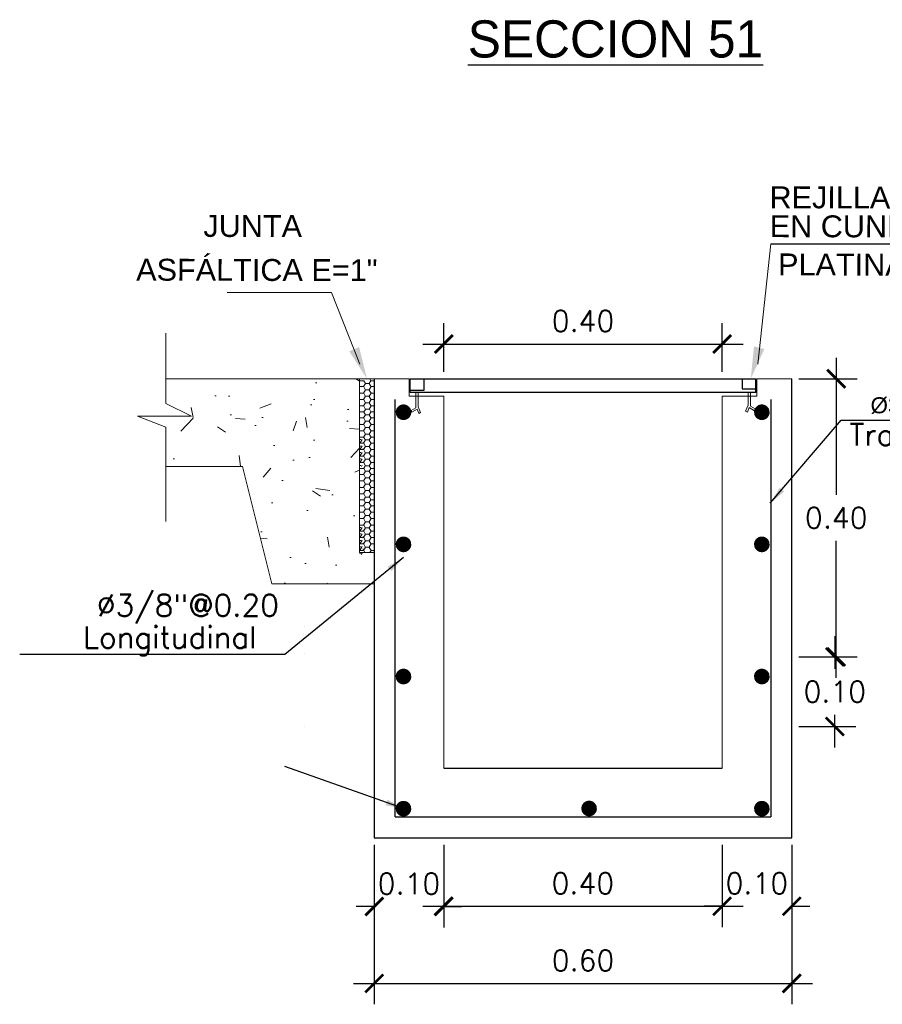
# Model space of a CAD drawing. Header units: millimetres. Extents: x -8931983 to 9630244, y 4 to 18563053.
# Tile 299 of 329: x 349717.59 to 349718.83, y 9282004.19 to 9282005.61. Entities that reach past the tile are written whole.
import ezdxf

# ---------------------------------------------------------------- set-up
doc = ezdxf.new("R2010")
doc.units = ezdxf.units.MM
doc.linetypes.add('ACAD_ISO02W100', pattern=[15, 12, -3])
doc.linetypes.add('DASHED2', pattern=[0.375, 0.25, -0.125])
for name, color, linetype, lineweight in [('0.2', 32, 'ACAD_ISO02W100', 0), ('cotas', 1, 'Continuous', 15), ('linea fina 01', 189, 'Continuous', 0), ('PROYECCIONES-INT', 1, 'DASHED2', 5), ('TEXTO', 255, 'Continuous', 5)]:
    doc.layers.add(name, color=color, linetype=linetype, lineweight=lineweight)
for name, color, linetype in [('ELEVACION-02', 2, 'Continuous'), ('ELEVACION-03', 3, 'Continuous'), ('TEX', 3, 'Continuous')]:
    doc.layers.add(name, color=color, linetype=linetype)
doc.styles.add('COTAS', font='arial.ttf')
doc.styles.add('MtXpl_Arial_Black', font='txt')
doc.styles.add('ROMANS', font='ROMANS.shx')
doc.styles.add('ROMANS-DIM', font='romans.shx')
doc.styles.add('VANO', font='swissl.ttf', dxfattribs={"height": 0.2})
doc.dimstyles.new('1-25V', dxfattribs={"dimscale": 0.2, "dimtxt": 0.18, "dimasz": 0.13, "dimexe": 0.18, "dimexo": 0.15, "dimgap": 0.1, "dimtad": 0, "dimtih": 1, "dimtoh": 1, "dimzin": 0, "dimdsep": 46, "dimtxsty": 'COTAS', "dimcen": 0.09, "dimadec": 0, "dimazin": 0, "dimtfac": 1, "dimtmove": 2, "dimatfit": 3, "dimfxl": 1, "dimtolj": 1, "dimtzin": 0, "dimarcsym": 0})
doc.dimstyles.new('20_METRIC  ARCHITECTURAL', dxfattribs={"dimscale": 0.2, "dimtxt": 0.03, "dimasz": 0.13, "dimexe": 0.15, "dimexo": 0.05, "dimgap": 0.09, "dimtad": 1, "dimtih": 1, "dimtoh": 1, "dimzin": 0, "dimdsep": 46, "dimtxsty": 'ROMANS-DIM', "dimblk": 'ARCHTICK', "dimcen": 2, "dimdle": 0.15, "dimclrd": 9, "dimclre": 9, "dimadec": 0, "dimazin": 0, "dimtfac": 1, "dimtix": 1, "dimtofl": 0, "dimtmove": 0, "dimatfit": 3, "dimfxl": 1, "dimfrac": 2, "dimtolj": 1, "dimtzin": 0, "dimarcsym": 0})

# ---------------------------------------------------------------- blocks, each defined once
blk = doc.blocks.new('TEXTO 2')
at = {"color": 172}
blk.add_line((0.0287838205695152, 0.1938861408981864), (0.4438699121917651, 0.1938861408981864), dxfattribs=at)
at = {"layer": 'linea fina 01', "ltscale": 0.1}
blk.add_line((0.0100357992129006, 0.0209258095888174), (0.0287838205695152, 0.1938861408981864), dxfattribs=at)
blk.add_solid([(0.0195963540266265, 0.042733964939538), (0, 0), (0.0046774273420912, 0.0467795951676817)], dxfattribs=at)
at = {"layer": '0.2', "color": 251, "true_color": 0x636466, "style": 'VANO'}
for s, height, oblique, p in [('REJILLA METÁLICA MOVIL', 0.0315000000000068, 359.9999999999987, (0.0269306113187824, 0.245234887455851, 3120.62335572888)), ('EN CUNETA DE PISO', 0.0314999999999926, 359.9999999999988, (0.0272835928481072, 0.2037045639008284, 3120.62335572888)), ('PLATINAS DE 1" X 3/16"', 0.0315000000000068, 359.9999999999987, (0.0392951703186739, 0.1487344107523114, -5186.962977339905))]:
    blk.add_text(s, height=height, rotation=359.8799999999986, dxfattribs=dict(at, oblique=oblique)).set_placement(p)
blk = doc.blocks.new('_ArchTick')
at = {"color": 0, "linetype": 'ByBlock', "const_width": 0.15}
blk.add_lwpolyline([(-0.5, -0.5), (0.5, 0.5)], dxfattribs=at)
blk = doc.blocks.new('*D3694')
at = {"color": 9, "lineweight": -2, "transparency": 16777216}
for p, q in [((349718.2015883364, 9282005.100913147), (349718.2015883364, 9282005.17096894)), ((349718.6015882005, 9282005.100913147), (349718.6015882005, 9282005.17096894)), ((349718.1715883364, 9282005.140968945), (349718.6315882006, 9282005.140968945))]:
    blk.add_line(p, q, dxfattribs=at)
at = {"layer": 'Defpoints', "color": 0, "lineweight": 30, "transparency": 16777216}
for p in [(349718.6015882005, 9282005.140968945), (349718.2015883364, 9282005.090913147), (349718.6015882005, 9282005.090913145)]:
    blk.add_point(p, dxfattribs=at)
at = {"color": 9, "lineweight": -2, "transparency": 16777216, "xscale": 0.026, "yscale": 0.026, "zscale": 0.026, "rotation": 180}
blk.add_blockref('_ArchTick', (349718.2015883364, 9282005.140968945), dxfattribs=at)
at = {"color": 9, "lineweight": -2, "transparency": 16777216, "xscale": 0.026, "yscale": 0.026, "zscale": 0.026}
blk.add_blockref('_ArchTick', (349718.6015882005, 9282005.140968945), dxfattribs=at)
at = {"color": 0, "lineweight": 0, "transparency": 16777216, "insert": (349718.4015882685, 9282005.173968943), "char_height": 0.03, "attachment_point": 5, "style": 'ROMANS-DIM'}
blk.add_mtext('\\A1;0.40', dxfattribs=at)
blk = doc.blocks.new('rejilla de metal')
at = {"layer": 'ELEVACION-02', "color": 1}
for p, q in [((-0.2483340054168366, 0), (-0.2483340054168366, 0.0199046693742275)), ((0.2483340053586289, 0.0053772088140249), (0.2483340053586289, 0.0199046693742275))]:
    blk.add_line(p, q, dxfattribs=at)
at = {"layer": 'ELEVACION-03', "color": 1}
for p, q in [((-0.2483340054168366, 0.0199046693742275), (0.2483340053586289, 0.0199046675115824)), ((-0.2289253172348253, 0.0199046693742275), (-0.2289253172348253, 0.0031007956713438)), ((0.2289253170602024, 0.0199046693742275), (0.2289253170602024, 0.0053772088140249)), ((-0.2289253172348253, 0.0031007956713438), (-0.2483340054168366, 0.0031007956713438)), ((0.2483340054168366, 0), (-0.2483340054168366, 0)), ((0.2289253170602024, 0.0053772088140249), (0.2483340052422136, 0.0053772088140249)), ((0.2483340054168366, 0), (0.2483340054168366, 0.0053772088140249))]:
    blk.add_line(p, q, dxfattribs=at)
at = {"layer": 'PROYECCIONES-INT', "ltscale": 0.3}
for p, q in [((-0.2402679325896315, -0.0218845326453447), (-0.2402679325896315, 0)), ((-0.2402679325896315, -0.0218845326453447), (-0.2402679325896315, 0)), ((-0.2371671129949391, -0.0203853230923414), (-0.2371671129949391, 0)), ((-0.2371671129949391, -0.0203853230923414), (-0.2371671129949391, 0)), ((0.2373829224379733, -0.0181089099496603), (0.2373829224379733, 0)), ((0.2373829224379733, -0.0181089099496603), (0.2373829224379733, 0)), ((0.2404837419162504, -0.0196081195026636), (0.2404837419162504, 0))]:
    blk.add_line(p, q, dxfattribs=at)
at = {"layer": 'PROYECCIONES-INT'}
for p, q in [((-0.2472569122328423, -0.0256648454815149), (-0.2402679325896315, -0.0218845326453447)), ((-0.2472569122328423, -0.0256648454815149), (-0.2402679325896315, -0.0218845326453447)), ((-0.2461303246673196, -0.0282514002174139), (-0.2472569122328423, -0.0256648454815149)), ((-0.2461303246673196, -0.0282514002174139), (-0.2472569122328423, -0.0256648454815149)), ((-0.2386417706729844, -0.0237415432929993), (-0.2461303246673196, -0.0282514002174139)), ((-0.2386417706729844, -0.0237415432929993), (-0.2461303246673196, -0.0282514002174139)), ((-0.2359909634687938, -0.0301083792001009), (-0.2386417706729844, -0.0237415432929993)), ((-0.2359909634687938, -0.0301083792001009), (-0.2386417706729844, -0.0237415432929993)), ((-0.2371671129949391, -0.0203853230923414), (-0.2334064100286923, -0.0286493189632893)), ((0.2373829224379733, -0.0181089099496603), (0.2336222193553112, -0.0263729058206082)), ((0.2336222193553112, -0.0263729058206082), (0.236206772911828, -0.0278319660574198)), ((0.236206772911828, -0.0278319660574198), (0.2388575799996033, -0.0214651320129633)), ((0.2388575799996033, -0.0214651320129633), (0.2463461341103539, -0.0259749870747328)), ((0.2474727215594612, -0.0233884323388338), (0.2404837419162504, -0.0196081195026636)), ((0.2474727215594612, -0.0233884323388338), (0.2404837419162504, -0.0196081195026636)), ((0.2463461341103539, -0.0259749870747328), (0.2474727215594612, -0.0233884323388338)), ((0.2463461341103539, -0.0259749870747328), (0.2474727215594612, -0.0233884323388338)), ((-0.2334064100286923, -0.0286493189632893), (-0.2359909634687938, -0.0301083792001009)), ((-0.2334064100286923, -0.0286493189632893), (-0.2359909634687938, -0.0301083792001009))]:
    blk.add_line(p, q, dxfattribs=at)
blk = doc.blocks.new('*D3695')
at = {"color": 9, "lineweight": -2, "transparency": 16777216}
for p, q in [((349718.1015883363, 9282004.421024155), (349718.1015883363, 9282004.191596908)), ((349718.7015883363, 9282004.421024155), (349718.7015883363, 9282004.191596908)), ((349718.0715883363, 9282004.221596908), (349718.7315883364, 9282004.221596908))]:
    blk.add_line(p, q, dxfattribs=at)
at = {"layer": 'Defpoints', "color": 0, "lineweight": 30, "transparency": 16777216}
for p in [(349718.1015883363, 9282004.431024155, 5186.962977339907), (349718.7015883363, 9282004.431024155, 5186.962977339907), (349718.7015883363, 9282004.221596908)]:
    blk.add_point(p, dxfattribs=at)
at = {"color": 9, "lineweight": -2, "transparency": 16777216, "xscale": 0.026, "yscale": 0.026, "zscale": 0.026, "rotation": 180}
blk.add_blockref('_ArchTick', (349718.1015883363, 9282004.221596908), dxfattribs=at)
at = {"color": 9, "lineweight": -2, "transparency": 16777216, "xscale": 0.026, "yscale": 0.026, "zscale": 0.026}
blk.add_blockref('_ArchTick', (349718.7015883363, 9282004.221596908), dxfattribs=at)
at = {"color": 0, "lineweight": 0, "transparency": 16777216, "insert": (349718.4015883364, 9282004.254596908), "char_height": 0.03, "attachment_point": 5, "style": 'ROMANS-DIM'}
blk.add_mtext('\\A1;0.60', dxfattribs=at)
blk = doc.blocks.new('*D3696')
at = {"color": 9, "lineweight": -2, "transparency": 16777216}
for p, q in [((349718.7656352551, 9282005.121024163), (349718.7656352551, 9282004.92402416)), ((349718.7115883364, 9282005.091024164), (349718.7956352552, 9282005.091024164)), ((349718.7656352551, 9282004.661024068), (349718.7656352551, 9282004.858024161)), ((349718.7115883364, 9282004.691024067), (349718.7956352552, 9282004.691024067))]:
    blk.add_line(p, q, dxfattribs=at)
at = {"layer": 'Defpoints', "color": 0, "lineweight": 30, "transparency": 16777216}
for p in [(349718.7015883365, 9282005.091024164, 5186.962977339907), (349718.7015883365, 9282004.691024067, 5186.962977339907), (349718.7656352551, 9282004.691024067)]:
    blk.add_point(p, dxfattribs=at)
at = {"color": 9, "lineweight": -2, "transparency": 16777216, "xscale": 0.026, "yscale": 0.026, "zscale": 0.026}
for p, rotation in [((349718.7656352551, 9282005.091024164), 90), ((349718.7656352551, 9282004.691024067), 270)]:
    blk.add_blockref('_ArchTick', p, dxfattribs=dict(at, rotation=rotation))
at = {"color": 0, "lineweight": 0, "transparency": 16777216, "insert": (349718.7656352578, 9282004.89102416), "char_height": 0.03, "attachment_point": 5, "style": 'ROMANS-DIM'}
blk.add_mtext('\\A1;0.40', dxfattribs=at)
blk = doc.blocks.new('*D3697')
at = {"color": 9, "lineweight": -2, "transparency": 16777216}
for p, q in [((349718.7636448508, 9282004.721024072), (349718.7636448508, 9282004.67402416)), ((349718.7115883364, 9282004.69102407), (349718.7936448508, 9282004.69102407)), ((349718.7636448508, 9282004.561024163), (349718.7636448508, 9282004.60802416)), ((349718.7115883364, 9282004.591024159), (349718.7936448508, 9282004.591024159))]:
    blk.add_line(p, q, dxfattribs=at)
at = {"layer": 'Defpoints', "color": 0, "lineweight": 30, "transparency": 16777216}
for p in [(349718.7015883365, 9282004.69102407), (349718.7015883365, 9282004.591024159), (349718.7636448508, 9282004.591024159)]:
    blk.add_point(p, dxfattribs=at)
at = {"color": 9, "lineweight": -2, "transparency": 16777216, "xscale": 0.026, "yscale": 0.026, "zscale": 0.026}
for p, rotation in [((349718.7636448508, 9282004.69102407), 90), ((349718.7636448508, 9282004.591024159), 270)]:
    blk.add_blockref('_ArchTick', p, dxfattribs=dict(at, rotation=rotation))
at = {"color": 0, "lineweight": 0, "transparency": 16777216, "insert": (349718.7636448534, 9282004.641024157), "char_height": 0.03, "attachment_point": 5, "style": 'ROMANS-DIM'}
blk.add_mtext('\\A1;0.10', dxfattribs=at)
blk = doc.blocks.new('*D3698')
at = {"color": 9, "lineweight": -2, "transparency": 16777216}
for p, q in [((349718.1015883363, 9282004.421024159), (349718.1015883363, 9282004.302173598)), ((349718.2013087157, 9282004.421024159), (349718.2013087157, 9282004.302173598)), ((349718.1015883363, 9282004.332173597), (349718.0755883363, 9282004.332173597)), ((349718.2013087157, 9282004.332173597), (349718.2273087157, 9282004.332173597))]:
    blk.add_line(p, q, dxfattribs=at)
at = {"layer": 'Defpoints', "color": 0, "lineweight": 30, "transparency": 16777216}
for p in [(349718.1015883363, 9282004.431024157, 5186.962977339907), (349718.2013087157, 9282004.431024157, 5186.962977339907), (349718.2013087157, 9282004.332173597)]:
    blk.add_point(p, dxfattribs=at)
at = {"color": 9, "lineweight": -2, "transparency": 16777216, "xscale": 0.026, "yscale": 0.026, "zscale": 0.026}
blk.add_blockref('_ArchTick', (349718.1015883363, 9282004.332173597), dxfattribs=at)
at = {"color": 9, "lineweight": -2, "transparency": 16777216, "xscale": 0.026, "yscale": 0.026, "zscale": 0.026, "rotation": 180}
blk.add_blockref('_ArchTick', (349718.2013087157, 9282004.332173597), dxfattribs=at)
at = {"color": 0, "lineweight": 0, "transparency": 16777216, "insert": (349718.151448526, 9282004.365173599), "char_height": 0.03, "attachment_point": 5, "style": 'ROMANS-DIM'}
blk.add_mtext('\\A1;0.10', dxfattribs=at)
blk = doc.blocks.new('*D3699')
at = {"color": 9, "lineweight": -2, "transparency": 16777216}
for p, q in [((349718.2013087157, 9282004.421024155), (349718.2013087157, 9282004.302595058)), ((349718.6015883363, 9282004.421024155), (349718.6015883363, 9282004.302595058)), ((349718.1713087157, 9282004.33259506), (349718.6315883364, 9282004.33259506))]:
    blk.add_line(p, q, dxfattribs=at)
at = {"layer": 'Defpoints', "color": 0, "lineweight": 30, "transparency": 16777216}
for p in [(349718.2013087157, 9282004.431024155, 10373.92595467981), (349718.6015883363, 9282004.431024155, 5186.962977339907), (349718.6015883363, 9282004.33259506)]:
    blk.add_point(p, dxfattribs=at)
at = {"color": 9, "lineweight": -2, "transparency": 16777216, "xscale": 0.026, "yscale": 0.026, "zscale": 0.026, "rotation": 180}
blk.add_blockref('_ArchTick', (349718.2013087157, 9282004.33259506), dxfattribs=at)
at = {"color": 9, "lineweight": -2, "transparency": 16777216, "xscale": 0.026, "yscale": 0.026, "zscale": 0.026}
blk.add_blockref('_ArchTick', (349718.6015883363, 9282004.33259506), dxfattribs=at)
at = {"color": 0, "lineweight": 0, "transparency": 16777216, "insert": (349718.401448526, 9282004.365595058), "char_height": 0.03, "attachment_point": 5, "style": 'ROMANS-DIM'}
blk.add_mtext('\\A1;0.40', dxfattribs=at)
blk = doc.blocks.new('*D3700')
at = {"color": 9, "lineweight": -2, "transparency": 16777216}
for p, q in [((349718.6015883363, 9282004.421024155), (349718.6015883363, 9282004.302595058)), ((349718.7015883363, 9282004.421024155), (349718.7015883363, 9282004.302595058)), ((349718.6015883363, 9282004.33259506), (349718.5755883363, 9282004.33259506)), ((349718.7015883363, 9282004.33259506), (349718.7275883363, 9282004.33259506))]:
    blk.add_line(p, q, dxfattribs=at)
at = {"layer": 'Defpoints', "color": 0, "lineweight": 30, "transparency": 16777216}
for p in [(349718.6015883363, 9282004.431024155, 5186.962977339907), (349718.7015883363, 9282004.431024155, 5186.962977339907), (349718.7015883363, 9282004.33259506)]:
    blk.add_point(p, dxfattribs=at)
at = {"color": 9, "lineweight": -2, "transparency": 16777216, "xscale": 0.026, "yscale": 0.026, "zscale": 0.026}
blk.add_blockref('_ArchTick', (349718.6015883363, 9282004.33259506), dxfattribs=at)
at = {"color": 9, "lineweight": -2, "transparency": 16777216, "xscale": 0.026, "yscale": 0.026, "zscale": 0.026, "rotation": 180}
blk.add_blockref('_ArchTick', (349718.7015883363, 9282004.33259506), dxfattribs=at)
at = {"color": 0, "lineweight": 0, "transparency": 16777216, "insert": (349718.6515883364, 9282004.365595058), "char_height": 0.03, "attachment_point": 5, "style": 'ROMANS-DIM'}
blk.add_mtext('\\A1;0.10', dxfattribs=at)
blk = doc.blocks.new('TEXTO 1')
at = {"layer": 'linea fina 01', "ltscale": 0.1}
for p, q in [((-0.0508167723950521, 0.1241394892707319), (-0.2010398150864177, 0.1241394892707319)), ((-0.0100357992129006, 0.0209258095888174), (-0.0508167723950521, 0.1241394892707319))]:
    blk.add_line(p, q, dxfattribs=at)
blk.add_solid([(-0.02553807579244, 0.0394717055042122), (0, 0), (-0.0113560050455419, 0.0456207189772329)], dxfattribs=at)
at = {"layer": '0.2', "color": 251, "true_color": 0x636466, "style": 'VANO', "oblique": 359.9999999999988}
for s, p in [('JUNTA', (-0.235123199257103, 0.2039847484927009, -5186.962977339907)), ('ASFÁLTICA E=1"', (-0.331776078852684, 0.1410587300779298, -5186.962977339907))]:
    blk.add_text(s, height=0.0314999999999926, rotation=359.8799999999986, dxfattribs=at).set_placement(p)
blk = doc.blocks.new('junta asfaltica')
at = {"lineweight": 0}
h = blk.add_hatch(dxfattribs=at)
h.set_pattern_fill('AR-CONC', scale=0.01, style=0)
h.set_pattern_definition([(50, (-0.1189008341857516, -0.0700673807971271), (0.1639662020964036, -0.0143451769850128), [0.017145, -0.188595]), (355, (-0.1189008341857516, -0.0700673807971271), (-0.0317190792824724, 0.1719511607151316), [0.013716, -0.150876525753]), (100.4514446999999, (-0.1052370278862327, -0.0712628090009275), (0.1322471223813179, 0.1576059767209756), [0.01457100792, -0.1602812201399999]), (46.1842, (-0.1189008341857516, -0.0243473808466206), (0.2439711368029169, -0.0378380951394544), [0.0257175, -0.2828925]), (96.6355576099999, (-0.0985699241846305, -0.0275005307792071), (0.2136637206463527, 0.2226835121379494), [0.021856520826, -0.240422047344]), (351.18415117, (-0.1189008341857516, -0.0243473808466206), (0.2136637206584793, 0.2226835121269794), [0.020573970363, -0.226313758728]), (21, (-0.0960408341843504, -0.0357773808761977), (0.1364529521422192, -0.0920386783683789), [0.017145, -0.188595]), (326, (-0.0960408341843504, -0.0357773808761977), (0.0556218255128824, 0.1657691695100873), [0.013716, -0.150876]), (71.45144499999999, (-0.0846697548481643, -0.0434472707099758), (0.1920747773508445, 0.0737304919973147), [0.01457100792, -0.16028094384]), (37.5, (-0.1189008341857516, -0.0700673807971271), (0.0027797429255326, 0.0760995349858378), [0, -0.1490472, 0, -0.153162, 0, -0.1514475]), (7.499999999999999, (-0.1189008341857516, -0.0700673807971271), (0.0601376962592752, 0.0901625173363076), [0, -0.0873252, 0, -0.1456182, 0, -0.0577215]), (327.5, (-0.1698786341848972, -0.0700673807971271), (0.1220315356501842, -0.0051558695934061), [0, -0.05715, 0, -0.178308, 0, -0.236601]), (317.5, (-0.1927386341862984, -0.0700673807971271), (0.1333162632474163, 0.0228838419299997), [0, -0.074295, 0, -0.1184148, 0, -0.168021])])
h.paths.add_polyline_path([(-0.0210516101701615, 2.68221356e-08), (-0.2996047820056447, 2.68221356e-08), (-0.2996047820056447, -0.0354425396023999), (-0.2629513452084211, -0.0536842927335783), (-0.3405718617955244, -0.0536842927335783), (-0.2996047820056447, -0.0698087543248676), (-0.2996047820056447, -0.1263088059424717), (-0.1894634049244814, -0.1263088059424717), (-0.1473604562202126, -0.2947206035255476), (-0.0210516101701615, -0.2947206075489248)])
h = blk.add_hatch(dxfattribs=at)
h.set_pattern_fill('HONEY', scale=0.0187124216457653, angle=180, style=0)
h.set_pattern_definition([(360, (-1344.435306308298, 712.0165321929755), (0.0080206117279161, -0.0046307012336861), [0.0053470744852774, -0.0106941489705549]), (240, (-1344.435306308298, 712.0165321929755), (-0.0080206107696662, -0.0046307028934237), [0.0053470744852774, -0.0106941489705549]), (300, (-1344.435306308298, 712.0165321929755), (9.5825e-10, -0.0092614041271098), [-0.0106941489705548, 0.0053470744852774])])
h.paths.add_polyline_path([(-0.0210514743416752, -0.0843195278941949), (-0.0210514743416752, -0.1264220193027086), (-0.0160414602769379, -0.1264220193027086), (-0.0160414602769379, -0.0843195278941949)])
h = blk.add_hatch(dxfattribs=at)
h.set_pattern_fill('HONEY', scale=0.0187124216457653, angle=180, style=0)
h.set_pattern_definition([(360, (-1344.435306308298, 711.8902233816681), (0.0080206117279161, -0.0046307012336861), [0.0053470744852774, -0.0106941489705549]), (240, (-1344.435306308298, 711.8902233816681), (-0.0080206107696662, -0.0046307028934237), [0.0053470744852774, -0.0106941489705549]), (300, (-1344.435306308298, 711.8902233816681), (9.5825e-10, -0.0092614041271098), [-0.0106941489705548, 0.0053470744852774])])
h.paths.add_polyline_path([(-0.0210514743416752, -0.2106283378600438), (-0.0210514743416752, -0.2527308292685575), (-0.0160414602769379, -0.2527308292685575), (-0.0160414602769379, -0.2106283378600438)])
at = {"color": 7, "linetype": 'ByBlock', "lineweight": 0}
for p, q in [((-0.2996047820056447, 0.0657418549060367), (-0.2996047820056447, -0.0354425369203)), ((-0.2996047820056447, -0.0354425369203), (-0.2629513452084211, -0.0536842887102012)), ((-0.2629513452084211, -0.0536842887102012), (-0.3405718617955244, -0.0536842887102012)), ((-0.3405718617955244, -0.0536842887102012), (-0.2996047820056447, -0.0698087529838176)), ((-0.2996047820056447, -0.0698087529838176), (-0.2996047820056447, -0.2053593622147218))]:
    blk.add_line(p, q, dxfattribs=at)
at = {"color": 7, "lineweight": 0}
for p, q in [((-0.2996047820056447, 2.81631856e-08), (-0.0210516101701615, 2.81631856e-08)), ((-0.0210514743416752, 0), (0, 0)), ((-0.0210514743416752, 0), (-0.0210514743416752, -0.25)), ((-0.0066348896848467, 0), (-0.0049328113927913, -0.0029480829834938)), ((-1.357866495e-07, -0.2947206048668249), (-1.357866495e-07, 0)), ((-0.0210515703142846, -0.010682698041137), (-0.0205355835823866, -0.0115764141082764)), ((-0.020682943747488, -0.0112982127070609), (-0.0210515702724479, -0.0119366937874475)), ((-0.0148197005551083, -0.0027724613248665), (-0.0210514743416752, -0.0027724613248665)), ((-0.0203683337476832, -0.0113096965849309), (-0.0150212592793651, -0.0113096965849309)), ((-0.0126623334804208, -0.0066675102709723), (-0.0153358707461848, -0.0112982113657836)), ((-0.0151885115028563, -0.0115764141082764), (-0.0125149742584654, -0.0162071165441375)), ((-0.0148361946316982, -0.0029252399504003), (-0.0125149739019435, -0.0069457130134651)), ((-0.0123477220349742, -0.0066789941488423), (-0.0070006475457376, -0.0066789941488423)), ((-0.0051546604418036, -0.0029252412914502), (-0.0073152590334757, -0.0066675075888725)), ((-0.0046417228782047, -0.0112982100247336), (-0.0073152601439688, -0.0159289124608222)), ((-0.0071679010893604, -0.0069457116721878), (-0.0044943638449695, -0.0115764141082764)), ((-0.0051235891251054, -0.0029047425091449), (2.09184e-11, -0.0029047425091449)), ((-0.0043271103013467, -0.0113096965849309), (-9.55119503e-08, -0.0113096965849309)), ((-0.0210515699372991, -0.0199441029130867), (-0.0205355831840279, -0.0208378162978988)), ((-0.0206829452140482, -0.0205596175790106), (-0.0210515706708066, -0.0211980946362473)), ((-0.0203683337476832, -0.0205710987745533), (-0.0150212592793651, -0.0205710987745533)), ((-0.0126623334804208, -0.0159289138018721), (-0.0153358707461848, -0.0205596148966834)), ((-0.012662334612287, -0.0251903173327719), (-0.0153358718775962, -0.0298210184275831)), ((-0.0151885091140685, -0.0208378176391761), (-0.0125149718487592, -0.0254685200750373)), ((-0.0123477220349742, -0.0159403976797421), (-0.0070006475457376, -0.0159403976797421)), ((-0.0123477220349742, -0.0252017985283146), (-0.0070006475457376, -0.0252017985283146)), ((-0.0046417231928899, -0.0205596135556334), (-0.0073152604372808, -0.0251903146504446)), ((-0.0071678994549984, -0.0162071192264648), (-0.004494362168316, -0.0208378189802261)), ((-0.0071678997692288, -0.0254685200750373), (-0.0044943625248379, -0.0300992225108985)), ((-0.0043271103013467, -0.0205710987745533), (-9.55119503e-08, -0.0205710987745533)), ((-0.0210515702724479, -0.0292055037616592), (-0.0205355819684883, -0.0300992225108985)), ((-0.0206829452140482, -0.0298210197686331), (-0.0210515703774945, -0.0304594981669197)), ((-0.0210515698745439, -0.038466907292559), (-0.0205355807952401, -0.0393606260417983)), ((-0.0206829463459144, -0.0390824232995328), (-0.0210515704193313, -0.0397208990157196)), ((-0.0203683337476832, -0.0298325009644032), (-0.0150212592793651, -0.0298325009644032)), ((-0.0203683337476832, -0.0390939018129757), (-0.0150212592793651, -0.0390939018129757)), ((-0.012662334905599, -0.0344517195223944), (-0.0153358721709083, -0.0390824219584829)), ((-0.0151885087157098, -0.0300992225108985), (-0.0125149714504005, -0.0347299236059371)), ((-0.0151885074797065, -0.0393606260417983), (-0.0125149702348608, -0.0439913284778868)), ((-0.0123477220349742, -0.0344632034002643), (-0.0070006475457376, -0.0344632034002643)), ((-0.0046417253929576, -0.0298210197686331), (-0.0073152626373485, -0.0344517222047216)), ((-0.0046417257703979, -0.0390824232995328), (-0.0073152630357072, -0.043713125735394)), ((-0.007167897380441, -0.034729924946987), (-0.004494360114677, -0.0393606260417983)), ((-0.0043271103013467, -0.0298325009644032), (-9.55537871e-08, -0.0298325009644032)), ((-0.0043271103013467, -0.0390939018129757), (-9.55537871e-08, -0.0390939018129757)), ((-0.0210515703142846, -0.0557221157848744), (-0.0205355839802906, -0.0566158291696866)), ((-0.020682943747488, -0.056337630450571), (-0.0210515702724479, -0.056976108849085)), ((-0.0149139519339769, -0.0477837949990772), (-0.0206632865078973, -0.0477837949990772)), ((-0.0203683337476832, -0.056349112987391), (-0.0150212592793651, -0.056349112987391)), ((-0.0126623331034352, -0.0517069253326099), (-0.0153358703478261, -0.0563376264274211)), ((-0.0151885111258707, -0.0566158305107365), (-0.0125149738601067, -0.061246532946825)), ((-0.0125149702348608, -0.0439913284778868), (-0.014899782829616, -0.0475884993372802)), ((-0.0148361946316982, -0.0479646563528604), (-0.0125149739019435, -0.0519851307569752)), ((-0.0123477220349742, -0.0437246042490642), (-0.0070006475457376, -0.0437246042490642)), ((-0.0123477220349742, -0.0517184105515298), (-0.0070006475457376, -0.0517184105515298)), ((-0.0051546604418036, -0.0479646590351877), (-0.0073152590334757, -0.0517069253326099)), ((-0.0046417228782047, -0.0563376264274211), (-0.0073152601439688, -0.0609683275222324)), ((-0.0071679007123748, -0.0519851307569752), (-0.0044943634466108, -0.0566158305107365)), ((-0.0069412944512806, -0.0439446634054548), (-0.0051814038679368, -0.0474320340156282)), ((-0.0052986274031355, -0.0476877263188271), (2.09184e-11, -0.0476877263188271)), ((-0.0043271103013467, -0.056349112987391), (-9.55119503e-08, -0.056349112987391)), ((-0.0210515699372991, -0.0649835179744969), (-0.0205355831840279, -0.0658772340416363)), ((-0.0206829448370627, -0.0655990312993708), (-0.0210515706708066, -0.0662375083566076)), ((-0.0203683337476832, -0.0656105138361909), (-0.0150212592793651, -0.0656105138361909)), ((-0.0126623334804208, -0.0609683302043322), (-0.0153358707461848, -0.0655990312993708)), ((-0.012662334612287, -0.0702297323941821), (-0.0153358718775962, -0.0748604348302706)), ((-0.015188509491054, -0.0658772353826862), (-0.0125149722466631, -0.0705079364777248)), ((-0.0123477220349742, -0.0609798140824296), (-0.0070006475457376, -0.0609798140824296)), ((-0.0123477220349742, -0.0702412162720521), (-0.0070006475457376, -0.0702412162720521)), ((-0.0046417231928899, -0.0655990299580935), (-0.0073152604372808, -0.0702297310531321)), ((-0.0071678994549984, -0.061246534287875), (-0.004494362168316, -0.0658772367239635)), ((-0.0071678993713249, -0.0705079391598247), (-0.0044943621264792, -0.075138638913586)), ((-0.0043271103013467, -0.0656105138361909), (-9.55119503e-08, -0.0656105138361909)), ((-0.0210515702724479, -0.0742449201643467), (-0.0205355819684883, -0.075138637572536)), ((-0.0206829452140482, -0.0748604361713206), (-0.0210515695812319, -0.0754989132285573)), ((-0.0210515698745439, -0.0835063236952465), (-0.0206477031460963, -0.0842058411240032)), ((-0.0206829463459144, -0.084121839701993), (-0.0207314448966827, -0.0842058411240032)), ((-0.0203683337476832, -0.0748719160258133), (-0.0150212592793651, -0.0748719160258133)), ((-0.0203683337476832, -0.0841333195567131), (-0.0150212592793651, -0.0841333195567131)), ((-0.012662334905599, -0.0794911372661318), (-0.0153358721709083, -0.0841218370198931)), ((-0.0151885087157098, -0.075138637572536), (-0.0125149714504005, -0.0797693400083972)), ((-0.0148361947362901, -0.0843195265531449), (-0.0125149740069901, -0.0883399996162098)), ((-0.0123477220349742, -0.0795026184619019), (-0.0070006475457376, -0.0795026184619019)), ((-0.0046417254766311, -0.0748604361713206), (-0.0073152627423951, -0.0794911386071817)), ((-0.0051546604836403, -0.0843195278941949), (-0.0073152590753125, -0.0880617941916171)), ((-0.0071678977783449, -0.0797693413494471), (-0.0046064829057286, -0.0842058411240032)), ((-0.0043271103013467, -0.0748719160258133), (-9.55537871e-08, -0.0748719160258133)), ((-0.0043271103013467, -0.0841333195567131), (-9.55537871e-08, -0.0841333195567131)), ((-0.0210515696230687, -0.0920769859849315), (-0.0205355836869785, -0.092970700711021)), ((-0.0206829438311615, -0.0926924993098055), (-0.0210515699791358, -0.0933309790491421)), ((-0.0203683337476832, -0.0927039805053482), (-0.0150212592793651, -0.0927039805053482)), ((-0.0126623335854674, -0.088061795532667), (-0.0153358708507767, -0.0926924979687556)), ((-0.0126623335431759, -0.0973232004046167), (-0.0153358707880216, -0.101953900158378)), ((-0.015188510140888, -0.092970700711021), (-0.0125149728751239, -0.0976014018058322)), ((-0.0123477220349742, -0.088073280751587), (-0.0070006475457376, -0.088073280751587)), ((-0.0123477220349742, -0.0973346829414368), (-0.0070006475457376, -0.0973346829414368)), ((-0.0046417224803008, -0.0926924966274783), (-0.0073152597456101, -0.0973231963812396)), ((-0.0071679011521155, -0.0883399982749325), (-0.0044943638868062, -0.0929706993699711)), ((-0.0071678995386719, -0.0976014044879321), (-0.0044943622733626, -0.1022321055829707)), ((-0.0043271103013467, -0.0927039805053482), (-9.55119503e-08, -0.0927039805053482)), ((-0.0210515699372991, -0.1013383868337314), (-0.0205355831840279, -0.1022321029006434)), ((-0.0206829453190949, -0.101953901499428), (-0.0210515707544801, -0.1025923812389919)), ((-0.0210515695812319, -0.1105997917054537), (-0.0205355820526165, -0.1114935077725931)), ((-0.0206829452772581, -0.1112153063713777), (-0.0210515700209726, -0.1118537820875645)), ((-0.0203683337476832, -0.101965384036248), (-0.0150212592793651, -0.101965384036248)), ((-0.0203683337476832, -0.1112267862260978), (-0.0150212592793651, -0.1112267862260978)), ((-0.0126623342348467, -0.1065846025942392), (-0.0153358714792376, -0.1112153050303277)), ((-0.015188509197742, -0.1022321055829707), (-0.0125149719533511, -0.1068628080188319)), ((-0.0151885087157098, -0.1114935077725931), (-0.0125149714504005, -0.1161242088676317)), ((-0.0123477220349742, -0.1065960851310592), (-0.0070006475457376, -0.1065960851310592)), ((-0.0046417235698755, -0.1019538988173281), (-0.0073152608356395, -0.1065846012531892)), ((-0.0046417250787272, -0.1112153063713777), (-0.0073152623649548, -0.115846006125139)), ((-0.0071678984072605, -0.1068628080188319), (-0.0044943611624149, -0.1114935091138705)), ((-0.0043271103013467, -0.101965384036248), (-9.55119503e-08, -0.101965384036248)), ((-0.0043271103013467, -0.1112267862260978), (-9.55537871e-08, -0.1112267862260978)), ((-0.1894634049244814, -0.1263088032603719), (-0.2996047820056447, -0.1263088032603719)), ((-0.1473604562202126, -0.2947206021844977), (-0.1894634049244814, -0.1263088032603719)), ((-0.0210515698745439, -0.1198611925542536), (-0.0205355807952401, -0.1207549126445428)), ((-0.0206829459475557, -0.1204767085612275), (-0.0210515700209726, -0.121115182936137)), ((-0.0203683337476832, -0.1204881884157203), (-0.0150212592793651, -0.1204881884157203)), ((-0.0126623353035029, -0.115846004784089), (-0.015335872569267, -0.1204767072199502)), ((-0.0151885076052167, -0.1207549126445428), (-0.0125149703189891, -0.1253856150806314)), ((-0.0129228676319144, -0.1255586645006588), (-0.0148348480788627, -0.1288070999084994)), ((-0.0123477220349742, -0.115857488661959), (-0.0070006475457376, -0.115857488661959)), ((-0.0123477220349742, -0.1251188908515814), (-0.0070006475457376, -0.1251188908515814)), ((-0.0073218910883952, -0.1251188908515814), (-0.0049328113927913, -0.1292568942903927)), ((-0.0046417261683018, -0.1204767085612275), (-0.0073152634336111, -0.1251074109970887)), ((-0.0071678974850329, -0.1161242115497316), (-0.0044943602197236, -0.1207549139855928)), ((-0.0043271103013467, -0.1204881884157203), (-9.55537871e-08, -0.1204881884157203)), ((-0.0210515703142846, -0.1369915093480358), (-0.0205355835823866, -0.1378852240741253)), ((-0.020682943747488, -0.1376070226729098), (-0.0210515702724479, -0.1382455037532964)), ((-0.0148197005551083, -0.1290812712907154), (-0.0210514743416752, -0.1290812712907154)), ((-0.0203683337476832, -0.1376185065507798), (-0.0150212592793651, -0.1376185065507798)), ((-0.0126623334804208, -0.1329763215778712), (-0.0153358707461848, -0.1376070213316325)), ((-0.0151885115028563, -0.1378852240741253), (-0.0125149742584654, -0.1425159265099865)), ((-0.0148361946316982, -0.1292340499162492), (-0.0125149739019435, -0.133254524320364)), ((-0.0123477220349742, -0.1329878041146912), (-0.0070006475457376, -0.1329878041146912)), ((-0.0051546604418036, -0.1292340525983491), (-0.0073152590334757, -0.1329763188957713)), ((-0.0046417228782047, -0.1376070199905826), (-0.0073152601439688, -0.1422377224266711)), ((-0.0071679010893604, -0.1332545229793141), (-0.0044943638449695, -0.1378852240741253)), ((-0.0051235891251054, -0.1292135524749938), (2.09184e-11, -0.1292135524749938)), ((-0.0043271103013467, -0.1376185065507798), (-9.55119503e-08, -0.1376185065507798)), ((-0.0210515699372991, -0.1462529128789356), (-0.0205355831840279, -0.1471466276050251)), ((-0.0206829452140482, -0.1468684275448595), (-0.0210515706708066, -0.1475069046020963)), ((-0.0210515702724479, -0.1555143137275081), (-0.0205355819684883, -0.1564080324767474)), ((-0.0203683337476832, -0.1468799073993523), (-0.0150212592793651, -0.1468799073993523)), ((-0.0126623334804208, -0.142237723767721), (-0.0153358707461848, -0.1468684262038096)), ((-0.012662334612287, -0.1514991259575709), (-0.0153358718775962, -0.156129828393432)), ((-0.0151885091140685, -0.147146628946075), (-0.0125149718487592, -0.1517773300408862)), ((-0.0123477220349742, -0.1422492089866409), (-0.0070006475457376, -0.1422492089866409)), ((-0.0123477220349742, -0.1515106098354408), (-0.0070006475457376, -0.1515106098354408)), ((-0.0046417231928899, -0.1468684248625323), (-0.0073152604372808, -0.1514991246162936)), ((-0.0071678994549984, -0.1425159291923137), (-0.004494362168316, -0.1471466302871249)), ((-0.0071678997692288, -0.1517773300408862), (-0.0044943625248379, -0.1564080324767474)), ((-0.0043271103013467, -0.1468799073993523), (-9.55119503e-08, -0.1468799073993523)), ((-0.0206829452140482, -0.156129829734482), (-0.0210515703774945, -0.156768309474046)), ((-0.0210515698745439, -0.1647757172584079), (-0.0205355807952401, -0.1656694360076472)), ((-0.0206829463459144, -0.1653912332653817), (-0.0210515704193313, -0.1660297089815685)), ((-0.0203683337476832, -0.1561413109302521), (-0.0150212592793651, -0.1561413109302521)), ((-0.0203683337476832, -0.1654027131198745), (-0.0150212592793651, -0.1654027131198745)), ((-0.012662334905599, -0.1607605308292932), (-0.0153358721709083, -0.1653912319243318)), ((-0.0151885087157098, -0.1564080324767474), (-0.0125149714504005, -0.1610387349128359)), ((-0.0151885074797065, -0.1656694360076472), (-0.0125149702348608, -0.1703001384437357)), ((-0.0123477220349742, -0.1607720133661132), (-0.0070006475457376, -0.1607720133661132)), ((-0.0046417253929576, -0.156129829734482), (-0.0073152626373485, -0.1607605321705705)), ((-0.0046417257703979, -0.1653912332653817), (-0.0073152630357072, -0.1700219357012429)), ((-0.007167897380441, -0.1610387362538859), (-0.004494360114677, -0.1656694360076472)), ((-0.0043271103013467, -0.1561413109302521), (-9.55537871e-08, -0.1561413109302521)), ((-0.0043271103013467, -0.1654027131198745), (-9.55537871e-08, -0.1654027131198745)), ((-0.0210515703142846, -0.1820309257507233), (-0.0205355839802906, -0.1829246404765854)), ((-0.020682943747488, -0.1826464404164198), (-0.0210515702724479, -0.1832849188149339)), ((-0.0149139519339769, -0.1740926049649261), (-0.0206632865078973, -0.1740926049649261)), ((-0.0203683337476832, -0.1826579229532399), (-0.0150212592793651, -0.1826579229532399)), ((-0.0126623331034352, -0.1780157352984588), (-0.0153358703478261, -0.18264643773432)), ((-0.0151885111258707, -0.1829246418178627), (-0.0125149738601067, -0.1875553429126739)), ((-0.0125149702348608, -0.1703001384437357), (-0.014899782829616, -0.1738973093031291)), ((-0.0148361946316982, -0.1742734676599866), (-0.0125149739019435, -0.1782939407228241)), ((-0.0123477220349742, -0.1700334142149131), (-0.0070006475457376, -0.1700334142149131)), ((-0.0123477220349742, -0.1780272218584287), (-0.0070006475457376, -0.1780272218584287)), ((-0.0051546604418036, -0.1742734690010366), (-0.0073152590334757, -0.1780157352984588)), ((-0.0046417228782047, -0.18264643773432), (-0.0073152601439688, -0.1872771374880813)), ((-0.0071679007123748, -0.1782939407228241), (-0.0044943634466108, -0.1829246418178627)), ((-0.0069412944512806, -0.1702534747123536), (-0.0051814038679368, -0.1737408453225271)), ((-0.0052986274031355, -0.173996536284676), (2.09184e-11, -0.173996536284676)), ((-0.0043271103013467, -0.1826579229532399), (-9.55119503e-08, -0.1826579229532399)), ((-0.0210515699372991, -0.1912923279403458), (-0.0205355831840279, -0.1921860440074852)), ((-0.0206829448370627, -0.1919078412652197), (-0.0210515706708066, -0.1925463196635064)), ((-0.0203683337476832, -0.1919193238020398), (-0.0150212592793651, -0.1919193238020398)), ((-0.0126623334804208, -0.1872771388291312), (-0.0153358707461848, -0.1919078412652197)), ((-0.012662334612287, -0.1965385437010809), (-0.0153358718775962, -0.2011692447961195)), ((-0.015188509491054, -0.1921860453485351), (-0.0125149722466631, -0.1968167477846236)), ((-0.0123477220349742, -0.1872886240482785), (-0.0070006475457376, -0.1872886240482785)), ((-0.0123477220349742, -0.196550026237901), (-0.0070006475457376, -0.196550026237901)), ((-0.0046417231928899, -0.1919078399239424), (-0.0073152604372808, -0.196538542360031)), ((-0.0071678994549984, -0.1875553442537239), (-0.004494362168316, -0.1921860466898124)), ((-0.0071678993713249, -0.1968167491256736), (-0.0044943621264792, -0.2014474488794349)), ((-0.0043271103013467, -0.1919193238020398), (-9.55119503e-08, -0.1919193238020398)), ((-0.0210515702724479, -0.2005537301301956), (-0.0205355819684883, -0.2014474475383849)), ((-0.0206829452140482, -0.2011692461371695), (-0.0210515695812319, -0.2018077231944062)), ((-0.0210515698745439, -0.2098151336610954), (-0.0206477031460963, -0.2105146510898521)), ((-0.0206829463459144, -0.2104306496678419), (-0.0207314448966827, -0.2105146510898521)), ((-0.0203683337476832, -0.2011807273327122), (-0.0150212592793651, -0.2011807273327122)), ((-0.0203683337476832, -0.210442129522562), (-0.0150212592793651, -0.210442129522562)), ((-0.012662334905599, -0.2057999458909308), (-0.0153358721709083, -0.2104306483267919)), ((-0.0151885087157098, -0.2014474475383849), (-0.0125149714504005, -0.2060781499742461)), ((-0.0148361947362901, -0.2106283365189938), (-0.0125149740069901, -0.2146488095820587)), ((-0.0123477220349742, -0.2058114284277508), (-0.0070006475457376, -0.2058114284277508)), ((-0.0046417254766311, -0.2011692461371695), (-0.0073152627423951, -0.2057999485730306)), ((-0.0051546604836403, -0.2106283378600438), (-0.0073152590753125, -0.214370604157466)), ((-0.0071678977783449, -0.206078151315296), (-0.0046064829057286, -0.2105146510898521)), ((-0.0043271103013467, -0.2011807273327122), (-9.55537871e-08, -0.2011807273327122)), ((-0.0043271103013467, -0.210442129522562), (-9.55537871e-08, -0.210442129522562)), ((-0.0210515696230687, -0.2183857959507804), (-0.0205355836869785, -0.2192795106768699)), ((-0.0206829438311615, -0.2190013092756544), (-0.0210515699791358, -0.219639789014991)), ((-0.0203683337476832, -0.2190127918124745), (-0.0150212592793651, -0.2190127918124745)), ((-0.0126623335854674, -0.2143706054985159), (-0.0153358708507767, -0.2190013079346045)), ((-0.0126623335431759, -0.2236320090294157), (-0.0153358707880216, -0.2282627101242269)), ((-0.015188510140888, -0.2192795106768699), (-0.0125149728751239, -0.2239102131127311)), ((-0.0123477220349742, -0.2143820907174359), (-0.0070006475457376, -0.2143820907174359)), ((-0.0123477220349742, -0.2236434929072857), (-0.0070006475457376, -0.2236434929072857)), ((-0.0046417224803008, -0.2190013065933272), (-0.0073152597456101, -0.2236320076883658)), ((-0.0071679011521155, -0.2146488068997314), (-0.0044943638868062, -0.21927950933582)), ((-0.0071678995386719, -0.223910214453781), (-0.0044943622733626, -0.2285409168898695)), ((-0.0043271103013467, -0.2190127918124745), (-9.55119503e-08, -0.2190127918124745)), ((-0.0210515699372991, -0.2276471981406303), (-0.0205355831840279, -0.2285409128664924)), ((-0.0206829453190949, -0.2282627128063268), (-0.0210515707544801, -0.2289011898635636)), ((-0.0210515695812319, -0.2369086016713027), (-0.0205355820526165, -0.2378023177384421)), ((-0.0206829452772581, -0.2375241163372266), (-0.0210515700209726, -0.2381625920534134)), ((-0.0203683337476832, -0.2282741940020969), (-0.0150212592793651, -0.2282741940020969)), ((-0.0203683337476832, -0.2375355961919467), (-0.0150212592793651, -0.2375355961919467)), ((-0.0126623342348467, -0.2328934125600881), (-0.0153358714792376, -0.2375241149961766)), ((-0.015188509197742, -0.2285409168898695), (-0.0125149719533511, -0.2331716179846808)), ((-0.0151885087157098, -0.2378023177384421), (-0.0125149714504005, -0.2424330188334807)), ((-0.0123477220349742, -0.2329048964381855), (-0.0070006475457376, -0.2329048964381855)), ((-0.0046417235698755, -0.228262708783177), (-0.0073152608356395, -0.2328934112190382)), ((-0.0046417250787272, -0.2375241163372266), (-0.0073152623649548, -0.2421548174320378)), ((-0.0071678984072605, -0.2331716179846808), (-0.0044943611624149, -0.2378023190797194)), ((-0.0043271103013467, -0.2282741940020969), (-9.55119503e-08, -0.2282741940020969)), ((-0.0043271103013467, -0.2375355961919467), (-9.55537871e-08, -0.2375355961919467)), ((-0.0210515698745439, -0.2461700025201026), (-0.0205355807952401, -0.2470637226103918)), ((-0.0206829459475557, -0.2467855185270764), (-0.0210515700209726, -0.2474239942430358)), ((-0.0210514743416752, -0.25), (-1.357866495e-07, -0.25)), ((-0.0203683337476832, -0.2467969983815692), (-0.0150212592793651, -0.2467969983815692)), ((-0.0126623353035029, -0.2421548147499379), (-0.015335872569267, -0.2467855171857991)), ((-0.0151885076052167, -0.2470637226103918), (-0.0134932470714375, -0.25)), ((-0.0123477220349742, -0.2421662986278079), (-0.0070006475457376, -0.2421662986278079)), ((-0.0071678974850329, -0.2424330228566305), (-0.0044943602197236, -0.2470637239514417)), ((-0.0046417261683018, -0.2467855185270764), (-0.0064976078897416, -0.25)), ((-0.0043271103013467, -0.2467969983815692), (-9.55537871e-08, -0.2467969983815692)), ((-1.357866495e-07, -0.2947206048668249), (-0.1473604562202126, -0.2947206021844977))]:
    blk.add_line(p, q, dxfattribs=at)
blk.add_blockref('TEXTO 1', (-0.0105257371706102, 0), dxfattribs=at)
blk = doc.blocks.new('*U3690')
at = {"color": 5, "const_width": 0.01125}
blk.add_lwpolyline([(-0.0056249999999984, 0, 1), (0.0056249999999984, 0, 1)], format="xyb", close=True, dxfattribs=at)
blk = doc.blocks.new('*U3689')
at = {"layer": 'cotas', "color": 0, "linetype": 'ByBlock', "lineweight": -2}
blk.add_blockref('*U3690', (0, 0), dxfattribs=at)
at = {"layer": 'cotas', "color": 0, "linetype": 'ByBlock', "lineweight": -2, "transparency": 16777216}
for p in [(0.19, 0), (0.38, 0), (0.5700000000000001, 0)]:
    blk.add_blockref('*U3690', p, dxfattribs=at)
blk = doc.blocks.new('*U3688')
at = {"color": 5, "const_width": 0.01125}
blk.add_lwpolyline([(-0.0056249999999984, 0, 1), (0.0056249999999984, 0, 1)], format="xyb", close=True, dxfattribs=at)
blk = doc.blocks.new('*U3691')
at = {"layer": 'cotas', "color": 0, "linetype": 'ByBlock', "lineweight": -2}
blk.add_blockref('*U3688', (0, 0), dxfattribs=at)
blk = doc.blocks.new('*U3693')
at = {"color": 5, "const_width": 0.01125}
blk.add_lwpolyline([(-0.0056249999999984, 0, 1), (0.0056249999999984, 0, 1)], format="xyb", close=True, dxfattribs=at)
blk = doc.blocks.new('*U3692')
at = {"layer": 'cotas', "color": 0, "linetype": 'ByBlock', "lineweight": -2}
blk.add_blockref('*U3693', (0, 0), dxfattribs=at)
at = {"layer": 'cotas', "color": 0, "linetype": 'ByBlock', "lineweight": -2, "transparency": 16777216}
for p in [(0.19, 0), (0.38, 0), (0.5700000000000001, 0)]:
    blk.add_blockref('*U3693', p, dxfattribs=at)

msp = doc.modelspace()

# ---------------------------------------------------------------- linework, layer by layer
at = {"color": 5, "lineweight": 0}
for p, q in [((349718.1515882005, 9282005.091024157), (349718.1015882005, 9282005.091024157)), ((349718.1515882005, 9282005.065968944), (349718.1515882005, 9282005.091024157)), ((349718.6515883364, 9282005.065968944), (349718.6515883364, 9282005.091024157)), ((349718.6515883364, 9282005.091024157), (349718.7015883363, 9282005.091024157)), ((349718.2015882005, 9282005.065968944), (349718.1515882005, 9282005.065968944)), ((349718.2015883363, 9282005.065968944), (349718.2015883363, 9282004.531024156)), ((349718.6015883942, 9282004.531024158), (349718.6015882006, 9282005.065968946)), ((349718.6015883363, 9282005.065968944), (349718.6515883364, 9282005.065968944))]:
    msp.add_line(p, q, dxfattribs=at)
at = {"color": 5, "lineweight": 30}
for p, q in [((349718.1015883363, 9282005.091024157), (349718.1015883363, 9282004.431024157)), ((349718.7015883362, 9282004.431024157), (349718.7015883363, 9282005.091024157)), ((349718.2015883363, 9282004.531024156), (349718.6015883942, 9282004.531024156)), ((349718.1015883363, 9282004.431024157), (349718.7015883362, 9282004.431024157))]:
    msp.add_line(p, q, dxfattribs=at)
at = {"color": 6, "lineweight": 30}
for p, q in [((349718.1315883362, 9282004.461024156), (349718.1315883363, 9282005.061024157)), ((349718.6715883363, 9282005.061024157), (349718.6715883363, 9282004.461024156)), ((349718.1315883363, 9282004.461024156), (349718.6715883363, 9282004.461024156))]:
    msp.add_line(p, q, dxfattribs=at)
at = {"lineweight": 0}
for p, q in [((349718.0015883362, 9282004.735501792), (349718.0015884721, 9282004.735501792)), ((349718.0015884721, 9282004.69630356), (349718.0015883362, 9282004.69630356))]:
    msp.add_line(p, q, dxfattribs=at)
at = {"color": 172, "lineweight": 0}
msp.add_line((349718.0015883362, 9282004.591024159), (349718.0015883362, 9282004.591024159), dxfattribs=at)
msp.add_line((349718.0015883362, 9282004.591024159), (349718.0015883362, 9282004.591024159), dxfattribs=at)
at = {"layer": 'PROYECCIONES-INT'}
msp.add_line((349718.6617520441, 9282005.044614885), (349718.6643365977, 9282005.043155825), dxfattribs=at)

# ---------------------------------------------------------------- block references
at = {"color": 172, "lineweight": 0}
msp.add_blockref('TEXTO 2', (349718.6426812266, 9282005.090913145), dxfattribs=at)
at = {"color": 84, "lineweight": 0}
msp.add_blockref('junta asfaltica', (349718.1015883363, 9282005.091024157), dxfattribs=at)
at = {"color": 5, "lineweight": 0}
msp.add_blockref('rejilla de metal', (349718.4016274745, 9282005.071008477), dxfattribs=at)
at = {"layer": 'cotas'}
for name, p, rotation in [('*U3689', (349718.1435602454, 9282004.472873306), 89.99999999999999), ('*U3692', (349718.6586312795, 9282004.472873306), 89.99999999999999), ('*U3691', (349718.4103656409, 9282004.473119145), 270)]:
    msp.add_blockref(name, p, dxfattribs=dict(at, rotation=rotation))

# ---------------------------------------------------------------- texts
at = {"layer": 'cotas', "insert": (349718.9914020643, 9282005.050556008), "char_height": 0.02304, "attachment_point": 6, "style": 'COTAS'}
msp.add_mtext('Ø3/8"@0.25', dxfattribs=at)
at = {"layer": 'TEX', "color": 7, "linetype": 'Continuous', "lineweight": 5, "char_height": 0.0313, "style": 'ROMANS'}
for s, insert, attachment_point in [('Transversal', (349718.7846413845, 9282005.026117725), 1), ('Ø3/8"@0.20', (349717.9644468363, 9282004.760045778), 6), ('Longitudinal', (349717.6830536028, 9282004.73492498), 1)]:
    msp.add_mtext(s, dxfattribs=dict(at, insert=insert, attachment_point=attachment_point))
at = {"layer": 'TEXTO', "color": 18, "lineweight": -3, "true_color": 0x000000, "style": 'MtXpl_Arial_Black'}
msp.add_text('%%USECCION 51', height=0.0534103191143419, dxfattribs=at).set_placement((349718.2359348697, 9282005.55289886))

# ---------------------------------------------------------------- dimensions: what is measured, and where the dimension line sits
at = {"lineweight": 0}
for base, p1, p2, picture, middle in [((349718.6015882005, 9282005.140968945), (349718.2015883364, 9282005.090913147), (349718.6015882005, 9282005.090913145), '*D3694', (349718.4015882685, 9282005.173968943)), ((349718.2013087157, 9282004.332173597, -5186.962977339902), (349718.1015883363, 9282004.431024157), (349718.2013087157, 9282004.431024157), '*D3698', (349718.151448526, 9282004.365173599, -5186.962977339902)), ((349718.7015883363, 9282004.33259506, -5186.962977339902), (349718.6015883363, 9282004.431024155), (349718.7015883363, 9282004.431024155), '*D3700', (349718.6515883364, 9282004.365595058, -5186.962977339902))]:
    dim = msp.add_linear_dim(base=base, p1=p1, p2=p2, dimstyle='20_METRIC  ARCHITECTURAL', override={"dimtxt": 0.15}, dxfattribs=at)
    dim.commit()
    dim.dimension.update_dxf_attribs({"geometry": picture, "text_midpoint": middle})
for base, p1, p2, picture, middle in [((349718.7656352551, 9282004.691024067, -5186.962977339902), (349718.7015883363, 9282005.09102416), (349718.7015883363, 9282004.691024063), '*D3696', (349718.7656352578, 9282004.89102416, -5186.962977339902)), ((349718.7636448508, 9282004.591024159), (349718.7015883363, 9282004.691024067), (349718.7015883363, 9282004.591024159), '*D3697', (349718.7636448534, 9282004.641024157))]:
    dim = msp.add_linear_dim(base=base, p1=p1, p2=p2, angle=90, dimstyle='20_METRIC  ARCHITECTURAL', override={"dimtxt": 0.15}, dxfattribs=at)
    dim.commit()
    dim.dimension.update_dxf_attribs({"geometry": picture, "text_midpoint": middle, "dimtype": 160})
for base, p1, p2, picture, middle in [((349718.7015883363, 9282004.221596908, -5186.962977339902), (349718.1015883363, 9282004.431024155), (349718.7015883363, 9282004.431024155), '*D3695', (349718.4015883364, 9282004.221596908, -5186.962977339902)), ((349718.6015883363, 9282004.33259506, -5186.962977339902), (349718.2013087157, 9282004.431024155, 5186.96297733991), (349718.6015883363, 9282004.431024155), '*D3699', (349718.401448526, 9282004.33259506, -5186.962977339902))]:
    dim = msp.add_linear_dim(base=base, p1=p1, p2=p2, dimstyle='20_METRIC  ARCHITECTURAL', override={"dimtxt": 0.15}, dxfattribs=at)
    dim.commit()
    dim.dimension.update_dxf_attribs({"geometry": picture, "text_midpoint": middle, "dimtype": 160})

# ---------------------------------------------------------------- leaders
at = {"layer": 'cotas'}
msp.add_leader([(349718.6707634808, 9282004.911954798), (349718.7727786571, 9282005.031559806), (349718.9901199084, 9282005.031559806)], dimstyle='1-25V', override={"dimgap": 0.1, "dimtad": 0}, dxfattribs=at)
for points in [[(349718.1436729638, 9282004.834030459), (349717.9732365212, 9282004.694422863), (349717.5919038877, 9282004.694422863)], [(349718.1435602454, 9282004.473128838), (349717.9732365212, 9282004.533600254)]]:
    msp.add_leader(points, dimstyle='1-25V', dxfattribs=at)

doc.saveas('drawing.dxf')
